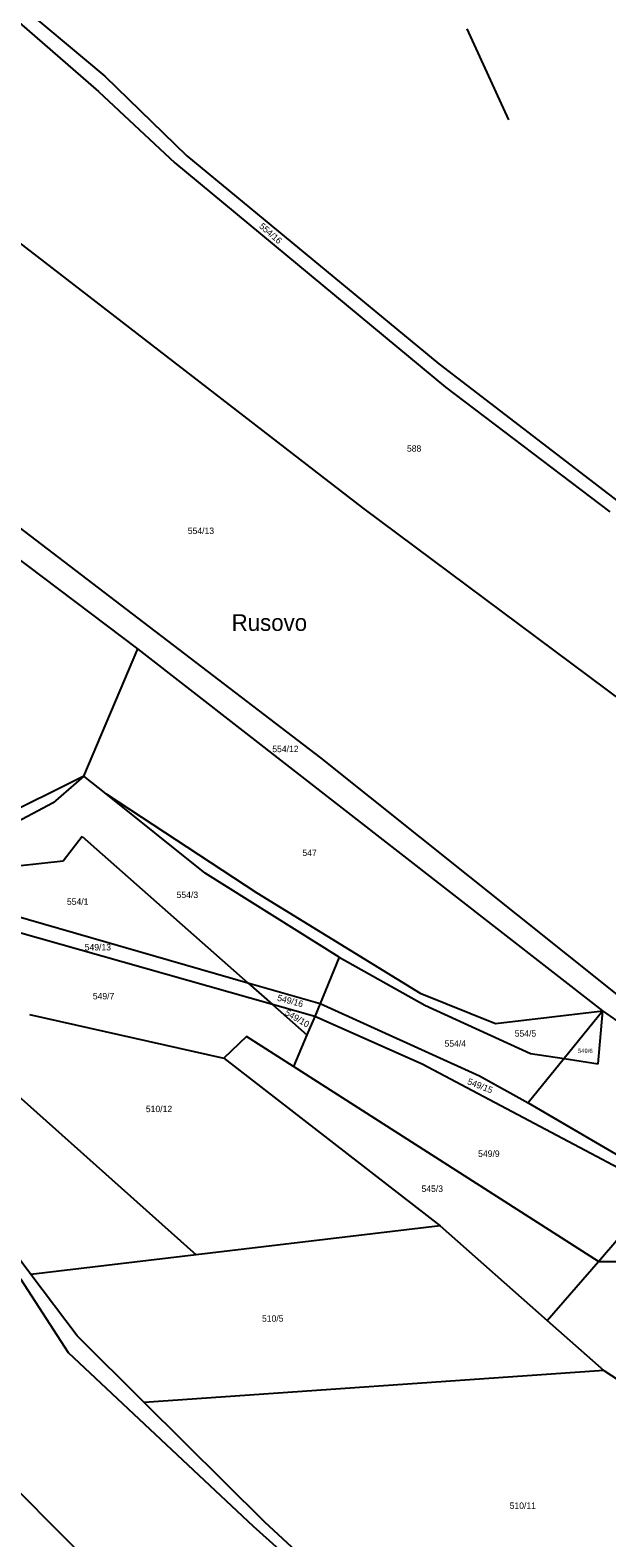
# Model space of a CAD drawing. Extents: x -593358 to -590116, y -1072518 to -1068420.
# Drawn here: x -591470.6 to -591318.1, y -1071622.8 to -1071223.8 of the extents above; entities that cross this region are included whole.
import ezdxf

# ---------------------------------------------------------------- set-up
doc = ezdxf.new("R2010")
doc.units = 0
for name, color, linetype in [('Názvosloví', 7, 'Continuous'), ('Parcela KN', 7, 'Continuous'), ('Parcela ZE', 7, 'Continuous'), ('Parcelní číslo', 7, 'Continuous')]:
    doc.layers.add(name, color=color, linetype=linetype)

msp = doc.modelspace()

# ---------------------------------------------------------------- linework, layer by layer
at = {"layer": 'Parcela KN'}
for p, q in [((-591355.12, -1071223.45), (-591344.05, -1071247.56)), ((-591406.46, -1071481.67), (-591518.24, -1071449.94)), ((-591507.12, -1071448.72), (-591413, -1071475.9)), ((-591413, -1071475.9), (-591393.91, -1071481.41)), ((-591395.31, -1071484.84), (-591406.46, -1071481.67)), ((-591393.91, -1071481.41), (-591351.73, -1071500.55)), ((-591319.16, -1071483.34), (-591329.37, -1071495.98)), ((-591284.34, -1071507.63), (-591319.16, -1071483.34)), ((-591470.78, -1071484.32), (-591419.34, -1071495.87)), ((-591366.89, -1071497.44), (-591395.31, -1071484.84)), ((-591413.33, -1071490.16), (-591419.34, -1071495.87)), ((-591400.92, -1071498.09), (-591413.33, -1071490.16)), ((-591419.34, -1071495.87), (-591362.16, -1071540.24)), ((-591320.29, -1071549.62), (-591400.92, -1071498.09)), ((-591305.47, -1071530.05), (-591366.89, -1071497.44)), ((-591329.37, -1071495.98), (-591338.84, -1071507.71)), ((-591351.73, -1071500.55), (-591338.84, -1071507.71)), ((-591338.84, -1071507.71), (-591304.1, -1071528.01)), ((-591470.38, -1071553.09), (-591479.37, -1071541.15)), ((-591362.16, -1071540.24), (-591426.67, -1071547.9)), ((-591362.16, -1071540.24), (-591333.84, -1071565.28)), ((-591426.67, -1071547.9), (-591470.38, -1071553.09)), ((-591333.84, -1071565.28), (-591320.29, -1071549.62)), ((-591320.29, -1071549.62), (-591291.88, -1071549.63)), ((-591473.18, -1071554.25), (-591460.54, -1071573.73)), ((-591458.15, -1071569.35), (-591470.38, -1071553.09)), ((-591333.84, -1071565.28), (-591318.88, -1071578.5)), ((-591440.39, -1071586.97), (-591458.15, -1071569.35)), ((-591460.54, -1071573.73), (-591411.6, -1071619.71)), ((-591318.88, -1071578.5), (-591440.39, -1071586.97)), ((-591408.48, -1071618.62), (-591440.39, -1071586.97)), ((-591457.44, -1071626.79), (-591488.65, -1071595.46)), ((-591385.94, -1071639.55), (-591408.48, -1071618.62)), ((-591411.6, -1071619.71), (-591363.88, -1071662.35))]:
    msp.add_line(p, q, dxfattribs=at)
at = {"layer": 'Parcela ZE'}
for p, q in [((-591480.59, -1071211.03), (-591450.8, -1071235.98)), ((-591482.78, -1071213.74), (-591452.47, -1071240.1)), ((-591450.8, -1071235.98), (-591429.15, -1071257.06)), ((-591452.47, -1071240.1), (-591432.29, -1071258.96)), ((-591344.05, -1071247.56), (-591344.05, -1071247.56)), ((-591506.8, -1071254.32), (-591382.66, -1071350.21)), ((-591432.29, -1071258.96), (-591360.73, -1071318.27)), ((-591429.15, -1071257.06), (-591362.5, -1071312.09)), ((-591362.5, -1071312.09), (-591266.35, -1071386)), ((-591360.73, -1071318.27), (-591317.27, -1071351.25)), ((-591500.88, -1071334.5), (-591393.82, -1071416.4)), ((-591442.08, -1071387.56), (-591508.26, -1071337.66)), ((-591382.66, -1071350.21), (-591262.87, -1071439.67)), ((-591456.36, -1071421.2), (-591442.08, -1071387.56)), ((-591319.16, -1071483.34), (-591442.08, -1071387.56)), ((-591393.82, -1071416.4), (-591315.39, -1071478.99)), ((-591456.36, -1071421.2), (-591495.24, -1071440.51)), ((-591456.36, -1071421.2), (-591464.48, -1071428.27)), ((-591450.48, -1071425.92), (-591456.36, -1071421.2)), ((-591450.48, -1071425.92), (-591410.68, -1071452.1)), ((-591424.34, -1071446.94), (-591450.48, -1071425.92)), ((-591464.48, -1071428.27), (-591492.19, -1071442.92)), ((-591456.84, -1071437.18), (-591461.88, -1071443.75)), ((-591456.84, -1071437.18), (-591413, -1071475.9)), ((-591461.88, -1071443.75), (-591487.56, -1071446.57)), ((-591388.87, -1071469.17), (-591424.34, -1071446.94)), ((-591410.68, -1071452.1), (-591367.47, -1071478.66)), ((-591514.44, -1071469.47), (-591426.67, -1071547.9)), ((-591388.87, -1071469.17), (-591393.91, -1071481.41)), ((-591388.87, -1071469.17), (-591366.23, -1071481.87)), ((-591413, -1071475.9), (-591406.46, -1071481.67)), ((-591367.47, -1071478.66), (-591347.52, -1071486.71)), ((-591406.46, -1071481.67), (-591397.37, -1071489.7)), ((-591393.91, -1071481.41), (-591395.31, -1071484.84)), ((-591366.23, -1071481.87), (-591338.24, -1071494.66)), ((-591347.52, -1071486.71), (-591319.16, -1071483.34)), ((-591320.39, -1071497.32), (-591319.16, -1071483.34)), ((-591395.31, -1071484.84), (-591397.37, -1071489.7)), ((-591397.37, -1071489.7), (-591400.92, -1071498.09)), ((-591338.24, -1071494.66), (-591329.37, -1071495.98)), ((-591329.37, -1071495.98), (-591320.39, -1071497.32)), ((-591320.29, -1071549.62), (-591304.05, -1071530.65)), ((-591318.88, -1071578.5), (-591307.55, -1071585.92))]:
    msp.add_line(p, q, dxfattribs=at)

# ---------------------------------------------------------------- texts
at = {"layer": 'Názvosloví'}
msp.add_text('Rusovo', height=4.4, dxfattribs=at).set_placement((-591417.296, -1071382.79))
at = {"layer": 'Parcelní číslo'}
for s, rotation, p in [('554/16', 318.90831, (-591410.155, -1071275.948)), ('549/16', 345.26437, (-591405.366, -1071480.628)), ('549/10', 329.16425, (-591403.364, -1071484.278)), ('549/15', 338.61806, (-591355.122, -1071502.68))]:
    msp.add_text(s, height=1.7, rotation=rotation, dxfattribs=at).set_placement(p)
for s, height, p in [('588', 1.7, (-591370.938, -1071335.36)), ('554/13', 1.7, (-591428.895, -1071357.15)), ('554/12', 1.7, (-591406.552, -1071414.88)), ('547', 1.7, (-591398.581, -1071442.35)), ('554/3', 1.7, (-591431.854, -1071453.48)), ('554/1', 1.7, (-591460.859, -1071455.28)), ('549/13', 1.7, (-591456.158, -1071467.35)), ('549/7', 1.7, (-591454.01, -1071480.29)), ('554/4', 1.7, (-591360.997, -1071492.83)), ('554/5', 1.7, (-591342.444, -1071490.16)), ('549/6', 1.14, (-591325.744, -1071494.51)), ('510/12', 1.7, (-591439.984, -1071510.14)), ('549/9', 1.7, (-591352.11, -1071521.98)), ('545/3', 1.7, (-591367.084, -1071531.25)), ('510/5', 1.7, (-591409.276, -1071565.6)), ('510/11', 1.7, (-591343.772, -1071615.13))]:
    msp.add_text(s, height=height, dxfattribs=at).set_placement(p)

doc.saveas('drawing.dxf')
